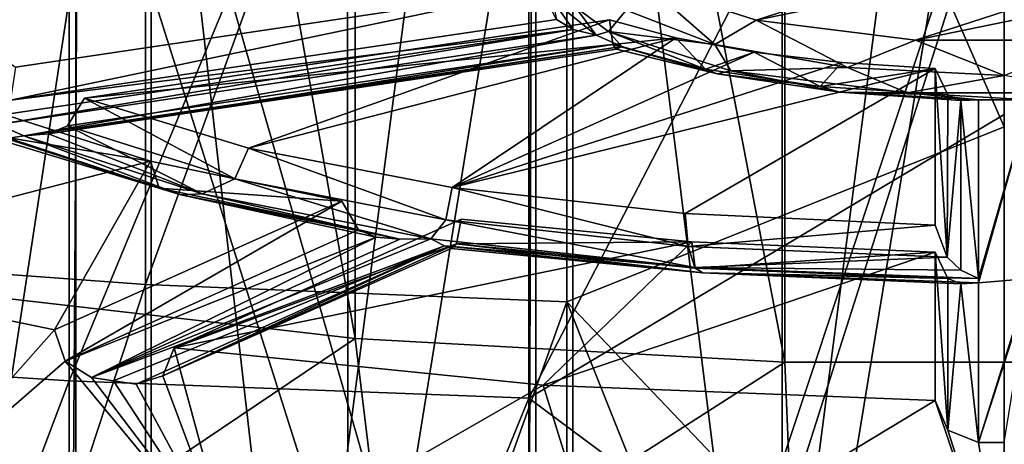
# Model space of a CAD drawing. Header units: millimetres. Extents: x -198 to 325, y 0 to 239.
# Tile 364 of 468: x 144.29 to 150, y 96.45 to 98.91. Entities that reach past the tile are written whole.
import ezdxf

# ---------------------------------------------------------------- set-up
doc = ezdxf.new("R2010")
doc.units = ezdxf.units.MM
doc.header["$LTSCALE"] = 65.185185
for name, color, linetype in [('659', 7, 'CONTINUOUS'), ('660', 7, 'CONTINUOUS'), ('716', 7, 'CONTINUOUS'), ('725', 7, 'CONTINUOUS'), ('742', 7, 'CONTINUOUS'), ('755', 7, 'CONTINUOUS'), ('756', 7, 'CONTINUOUS'), ('761', 7, 'CONTINUOUS'), ('766', 7, 'CONTINUOUS'), ('767', 7, 'CONTINUOUS'), ('773', 7, 'CONTINUOUS'), ('774', 7, 'CONTINUOUS'), ('775', 7, 'CONTINUOUS'), ('776', 7, 'CONTINUOUS'), ('777', 7, 'CONTINUOUS'), ('794', 7, 'CONTINUOUS'), ('797', 7, 'CONTINUOUS'), ('811', 7, 'CONTINUOUS'), ('812', 7, 'CONTINUOUS'), ('813', 7, 'CONTINUOUS'), ('814', 7, 'CONTINUOUS'), ('815', 7, 'CONTINUOUS'), ('834', 7, 'CONTINUOUS'), ('837', 7, 'CONTINUOUS'), ('839', 7, 'CONTINUOUS'), ('840', 7, 'CONTINUOUS')]:
    doc.layers.add(name, color=color, linetype=linetype)

msp = doc.modelspace()

# ---------------------------------------------------------------- linework, layer by layer
at = {"layer": '659', "color": 7, "linetype": 'CONTINUOUS', "true_color": 0xe0f2ff}
for points in [[(142.7733, 97.5391, 11.7473), (142.7733, 104.4801, 12.9197), (145.0228, 104.2353, 14.0977), (142.7733, 97.5391, 11.7473)], [(145.0228, 97.3753, 12.9393), (142.7733, 97.5391, 11.7473), (145.0228, 104.2353, 14.0977), (145.0228, 97.3753, 12.9393)], [(145.0228, 97.3753, 12.9393), (145.0228, 104.2353, 14.0977), (147.4638, 104.0846, 14.823), (145.0228, 97.3753, 12.9393)], [(147.4638, 97.2745, 13.6732), (145.0228, 97.3753, 12.9393), (147.4638, 104.0846, 14.823), (147.4638, 97.2745, 13.6732)], [(150, 101.9519, 14.6663), (150, 98.2903, 14.0674), (147.4638, 104.0846, 14.823), (150, 101.9519, 14.6663)], [(150, 98.2903, 14.0674), (147.4638, 97.2745, 13.6732), (147.4638, 104.0846, 14.823), (150, 98.2903, 14.0674)], [(147.4989, 92.144, -12.4667), (147.4989, 100.749, -11.5965), (145.0558, 100.6489, -10.8693), (147.4989, 92.144, -12.4667)], [(147.4989, 92.144, -12.4667), (150, 100.0009, -11.9403), (147.4989, 100.749, -11.5965), (147.4989, 92.144, -12.4667)], [(145.0558, 92.0938, -11.7343), (145.0558, 100.6489, -10.8693), (142.8031, 100.4858, -9.6835), (145.0558, 92.0938, -11.7343)], [(145.0558, 92.0938, -11.7343), (147.4989, 92.144, -12.4667), (145.0558, 100.6489, -10.8693), (145.0558, 92.0938, -11.7343)], [(142.8031, 92.0121, -10.5401), (145.0558, 92.0938, -11.7343), (142.8031, 100.4858, -9.6835), (142.8031, 92.0121, -10.5401)], [(150, 91.7675, -12.7348), (150, 100.0009, -11.9403), (147.4989, 92.144, -12.4667), (150, 91.7675, -12.7348)], [(150, 98.2903, 14.0674), (150, 94.6096, 13.6009), (147.4638, 97.2745, 13.6732), (150, 98.2903, 14.0674)], [(142.7733, 90.5353, 11.0418), (142.7733, 97.5391, 11.7473), (145.0228, 97.3753, 12.9393), (142.7733, 90.5353, 11.0418)], [(145.0228, 90.4532, 12.2422), (142.7733, 90.5353, 11.0418), (145.0228, 97.3753, 12.9393), (145.0228, 90.4532, 12.2422)], [(145.0228, 90.4532, 12.2422), (145.0228, 97.3753, 12.9393), (147.4638, 97.2745, 13.6732), (145.0228, 90.4532, 12.2422)], [(147.4638, 90.4027, 12.9812), (145.0228, 90.4532, 12.2422), (147.4638, 97.2745, 13.6732), (147.4638, 90.4027, 12.9812)], [(150, 94.6096, 13.6009), (150, 90.9144, 13.2672), (147.4638, 97.2745, 13.6732), (150, 94.6096, 13.6009)], [(150, 90.9144, 13.2672), (147.4638, 90.4027, 12.9812), (147.4638, 97.2745, 13.6732), (150, 90.9144, 13.2672)]]:
    msp.add_3dface(points, dxfattribs=at)
at = {"layer": '660', "color": 7, "linetype": 'CONTINUOUS', "true_color": 0xe0f2ff}
for points in [[(142.0988, 103.643, 14.7343), (142.0988, 96.9768, 13.6337), (144.5788, 103.4019, 15.9463), (142.0988, 103.643, 14.7343)], [(144.5788, 103.4019, 15.9463), (142.0988, 96.9768, 13.6337), (144.5788, 96.8155, 14.8588), (144.5788, 103.4019, 15.9463)], [(144.5788, 103.4019, 15.9463), (144.5788, 96.8155, 14.8588), (147.2438, 103.2539, 16.6902), (144.5788, 103.4019, 15.9463)], [(147.2438, 103.2539, 16.6902), (144.5788, 96.8155, 14.8588), (147.2438, 96.7165, 15.6109), (147.2438, 103.2539, 16.6902)], [(147.2438, 103.2539, 16.6902), (147.2438, 96.7165, 15.6109), (150, 102.0391, 16.7161), (147.2438, 103.2539, 16.6902)], [(150, 102.0391, 16.7161), (147.2438, 96.7165, 15.6109), (150, 98.3617, 16.0994), (150, 102.0391, 16.7161)], [(147.2846, 100.5666, -13.6336), (147.2846, 92.0516, -14.4722), (144.6176, 100.4685, -12.8889), (147.2846, 100.5666, -13.6336)], [(147.2846, 100.5666, -13.6336), (150, 100.2211, -13.9285), (147.2846, 92.0516, -14.4722), (147.2846, 100.5666, -13.6336)], [(144.6176, 100.4685, -12.8889), (144.6176, 92.0025, -13.7227), (142.1342, 100.3081, -11.6705), (144.6176, 100.4685, -12.8889)], [(144.6176, 100.4685, -12.8889), (147.2846, 92.0516, -14.4722), (144.6176, 92.0025, -13.7227), (144.6176, 100.4685, -12.8889)], [(142.1342, 100.3081, -11.6705), (144.6176, 92.0025, -13.7227), (142.1342, 91.9221, -12.4965), (142.1342, 100.3081, -11.6705)], [(150, 100.2211, -13.9285), (150, 91.8777, -14.7318), (147.2846, 92.0516, -14.4722), (150, 100.2211, -13.9285)], [(150, 98.3617, 16.0994), (147.2438, 96.7165, 15.6109), (150, 94.664, 15.6189), (150, 98.3617, 16.0994)], [(142.0988, 96.9768, 13.6337), (142.0988, 90.2529, 12.9714), (144.5788, 96.8155, 14.8588), (142.0988, 96.9768, 13.6337)], [(144.5788, 96.8155, 14.8588), (142.0988, 90.2529, 12.9714), (144.5788, 90.172, 14.2045), (144.5788, 96.8155, 14.8588)], [(144.5788, 96.8155, 14.8588), (144.5788, 90.172, 14.2045), (147.2438, 96.7165, 15.6109), (144.5788, 96.8155, 14.8588)], [(147.2438, 96.7165, 15.6109), (144.5788, 90.172, 14.2045), (147.2438, 90.1224, 14.9614), (147.2438, 96.7165, 15.6109)], [(147.2438, 96.7165, 15.6109), (147.2438, 90.1224, 14.9614), (150, 94.664, 15.6189), (147.2438, 96.7165, 15.6109)]]:
    msp.add_3dface(points, dxfattribs=at)
at = {"layer": '716', "color": 2, "linetype": 'CONTINUOUS'}
for points in [[(142.6992, 97.4826, 224.7871), (143.5716, 96.0736, 224.3582), (144.495, 97.1114, 223.4017), (142.6992, 97.4826, 224.7871)], [(144.495, 97.1114, 223.4017), (143.5716, 96.0736, 224.3582), (144.5571, 96.9306, 223.41), (144.495, 97.1114, 223.4017)], [(145.1231, 96.846, 223.0943), (145.5283, 95.7561, 223.1734), (145.1878, 97.0079, 223.0154), (145.1231, 96.846, 223.0943)], [(145.1878, 97.0079, 223.0154), (145.5283, 95.7561, 223.1734), (147.3277, 96.791, 222.2059), (145.1878, 97.0079, 223.0154)], [(143.5716, 96.0736, 224.3582), (145.5283, 95.7561, 223.1734), (144.5571, 96.9306, 223.41), (143.5716, 96.0736, 224.3582)], [(144.5571, 96.9306, 223.41), (145.5283, 95.7561, 223.1734), (144.7081, 96.8361, 223.3401), (144.5571, 96.9306, 223.41)], [(144.7081, 96.8361, 223.3401), (145.5283, 95.7561, 223.1734), (144.8375, 96.8164, 223.2668), (144.7081, 96.8361, 223.3401)], [(144.8375, 96.8164, 223.2668), (145.5283, 95.7561, 223.1734), (144.9679, 96.7973, 223.1952), (144.8375, 96.8164, 223.2668)], [(144.9679, 96.7973, 223.1952), (145.5283, 95.7561, 223.1734), (145.1231, 96.846, 223.0943), (144.9679, 96.7973, 223.1952)], [(145.5283, 95.7561, 223.1734), (147.7088, 95.5591, 222.4381), (147.3277, 96.791, 222.2059), (145.5283, 95.7561, 223.1734)], [(147.3277, 96.791, 222.2059), (147.7088, 95.5591, 222.4381), (149.6, 96.7019, 221.8734), (147.3277, 96.791, 222.2059)], [(147.7088, 95.5591, 222.4381), (150.005, 95.4925, 222.1896), (149.6, 96.7019, 221.8734), (147.7088, 95.5591, 222.4381)], [(149.6, 96.7019, 221.8734), (150.005, 95.4925, 222.1896), (149.6732, 96.5305, 221.9167), (149.6, 96.7019, 221.8734)], [(149.6732, 96.5305, 221.9167), (150.005, 95.4925, 222.1896), (149.85, 96.4587, 221.9317), (149.6732, 96.5305, 221.9167)], [(149.85, 96.4587, 221.9317), (150.005, 95.4925, 222.1896), (150, 96.4584, 221.9306), (149.85, 96.4587, 221.9317)]]:
    msp.add_3dface(points, dxfattribs=at)
at = {"layer": '725', "color": 7, "linetype": 'CONTINUOUS', "true_color": 0xcad1ee}
for points in [[(143.8375, 109.8911, 217.9703), (143.8419, 94.1942, 222.1737), (146.1914, 109.6199, 216.958), (143.8375, 109.8911, 217.9703)], [(143.8419, 94.1942, 222.1737), (146.1941, 93.9233, 221.163), (146.1914, 109.6199, 216.958), (143.8419, 94.1942, 222.1737)], [(146.1914, 109.6199, 216.958), (146.1941, 93.9233, 221.163), (148.7117, 109.4812, 216.4405), (146.1914, 109.6199, 216.958)], [(146.1941, 93.9233, 221.163), (148.7133, 93.7849, 220.6462), (148.7117, 109.4812, 216.4405), (146.1941, 93.9233, 221.163)], [(148.7117, 109.4812, 216.4405), (148.7133, 93.7849, 220.6462), (151.2883, 109.4812, 216.4405), (148.7117, 109.4812, 216.4405)], [(148.7133, 93.7849, 220.6462), (151.2923, 93.785, 220.6468), (151.2883, 109.4812, 216.4405), (148.7133, 93.7849, 220.6462)]]:
    msp.add_3dface(points, dxfattribs=at)
at = {"layer": '742', "color": 7, "linetype": 'CONTINUOUS', "true_color": 0xcad1ee}
for points in [[(142.2551, 105.2558, 218.2508), (144.6631, 104.9229, 217.0085), (143.339, 94.4124, 220.4787), (142.2551, 105.2558, 218.2508)], [(143.339, 94.4124, 220.4787), (144.6631, 104.9229, 217.0085), (144.5903, 94.2568, 219.8978), (143.339, 94.4124, 220.4787)], [(144.5903, 94.2568, 219.8978), (144.6631, 104.9229, 217.0085), (145.8951, 94.1341, 219.4399), (144.5903, 94.2568, 219.8978)], [(144.6631, 104.9229, 217.0085), (147.2776, 104.7176, 216.2424), (145.8951, 94.1341, 219.4399), (144.6631, 104.9229, 217.0085)], [(145.8951, 94.1341, 219.4399), (147.2776, 104.7176, 216.2424), (147.2406, 94.0456, 219.1096), (145.8951, 94.1341, 219.4399)], [(147.2406, 94.0456, 219.1096), (147.2776, 104.7176, 216.2424), (148.6134, 93.9921, 218.9101), (147.2406, 94.0456, 219.1096)], [(147.2776, 104.7176, 216.2424), (149.9992, 104.6482, 215.9834), (148.6134, 93.9921, 218.9101), (147.2776, 104.7176, 216.2424)], [(149.9992, 104.6482, 215.9834), (152.7231, 104.7176, 216.2425), (150, 93.9742, 218.8434), (149.9992, 104.6482, 215.9834)], [(148.6134, 93.9921, 218.9101), (149.9992, 104.6482, 215.9834), (150, 93.9742, 218.8434), (148.6134, 93.9921, 218.9101)]]:
    msp.add_3dface(points, dxfattribs=at)
at = {"layer": '755', "color": 2, "linetype": 'CONTINUOUS'}
for points in [[(147.9281, 99.1138, 230.8747), (148.5625, 98.9075, 230.105), (151.4375, 99.8368, 233.5732), (147.9281, 99.1138, 230.8747)], [(148.5625, 98.9075, 230.105), (152.0719, 99.6306, 232.8035), (151.4375, 99.8368, 233.5732), (148.5625, 98.9075, 230.105)], [(148.5625, 98.9075, 230.105), (149.4846, 98.7921, 229.6741), (152.0719, 99.6306, 232.8035), (148.5625, 98.9075, 230.105)], [(149.4846, 98.7921, 229.6741), (152.3, 99.3722, 231.8391), (152.0719, 99.6306, 232.8035), (149.4846, 98.7921, 229.6741)], [(149.4846, 98.7921, 229.6741), (150.508, 98.7916, 229.6724), (152.3, 99.3722, 231.8391), (149.4846, 98.7921, 229.6741)]]:
    msp.add_3dface(points, dxfattribs=at)
at = {"layer": '756', "color": 2, "linetype": 'CONTINUOUS'}
for points in [[(147.7125, 98.9108, 230.1173), (144.6683, 98.4559, 228.4196), (145.6183, 98.1649, 227.3334), (147.7125, 98.9108, 230.1173)], [(148.096, 98.806, 229.7262), (147.7125, 98.9108, 230.1173), (145.6183, 98.1649, 227.3334), (148.096, 98.806, 229.7262)], [(148.096, 98.806, 229.7262), (145.6183, 98.1649, 227.3334), (146.8, 97.9377, 226.4854), (148.096, 98.806, 229.7262)], [(148.55, 98.7222, 229.4132), (148.096, 98.806, 229.7262), (146.8, 97.9377, 226.4854), (148.55, 98.7222, 229.4132)], [(149.0576, 98.6624, 229.1899), (148.55, 98.7222, 229.4132), (146.8, 97.9377, 226.4854), (149.0576, 98.6624, 229.1899)], [(149.6, 98.6288, 229.0647), (149.0576, 98.6624, 229.1899), (146.8, 97.9377, 226.4854), (149.6, 98.6288, 229.0647)], [(149.6, 98.6288, 229.0647), (146.8, 97.9377, 226.4854), (148.1511, 97.7864, 225.9208), (149.6, 98.6288, 229.0647)], [(149.6, 97.719, 225.6693), (149.6, 98.6288, 229.0647), (148.1511, 97.7864, 225.9208), (149.6, 97.719, 225.6693)]]:
    msp.add_3dface(points, dxfattribs=at)
at = {"layer": '761', "color": 2, "linetype": 'CONTINUOUS'}
msp.add_3dface([(144.2683, 98.6353, 229.0888), (147.3125, 99.0902, 230.7865), (143.7694, 98.9937, 230.4266), (144.2683, 98.6353, 229.0888)], dxfattribs=at)
at = {"layer": '766', "color": 2, "linetype": 'CONTINUOUS'}
for points in [[(146.8252, 97.6112, 225.9321), (146.8521, 97.754, 225.7999), (148.1883, 97.6222, 225.3081), (146.8252, 97.6112, 225.9321)], [(148.253, 97.4432, 225.6061), (146.7557, 97.5987, 226.1863), (146.7945, 97.5843, 226.0491), (148.253, 97.4432, 225.6061)], [(148.253, 97.4432, 225.6061), (146.7945, 97.5843, 226.0491), (146.8252, 97.6112, 225.9321), (148.253, 97.4432, 225.6061)], [(146.8252, 97.6112, 225.9321), (148.1883, 97.6222, 225.3081), (148.2072, 97.4697, 225.4221), (146.8252, 97.6112, 225.9321)], [(148.253, 97.4432, 225.6061), (146.8252, 97.6112, 225.9321), (148.2072, 97.4697, 225.4221), (148.253, 97.4432, 225.6061)], [(148.1883, 97.6222, 225.3081), (149.6, 97.5634, 225.0887), (148.2072, 97.4697, 225.4221), (148.1883, 97.6222, 225.3081)], [(149.6, 97.5634, 225.0887), (149.6732, 97.4107, 225.2015), (148.2072, 97.4697, 225.4221), (149.6, 97.5634, 225.0887)], [(149.6732, 97.4107, 225.2015), (148.253, 97.4432, 225.6061), (148.2072, 97.4697, 225.4221), (149.6732, 97.4107, 225.2015)], [(149.85, 97.3841, 225.3854), (148.253, 97.4432, 225.6061), (149.7484, 97.3795, 225.2846), (149.85, 97.3841, 225.3854)], [(148.253, 97.4432, 225.6061), (149.6732, 97.4107, 225.2015), (149.7484, 97.3795, 225.2846), (148.253, 97.4432, 225.6061)]]:
    msp.add_3dface(points, dxfattribs=at)
at = {"layer": '767', "color": 2, "linetype": 'CONTINUOUS'}
for points in [[(144.1698, 98.2357, 228.2628), (144.1477, 98.3782, 228.1293), (145.0503, 98.0911, 227.058), (144.1698, 98.2357, 228.2628)], [(145.2271, 97.8954, 227.2935), (144.1962, 98.2091, 228.3809), (144.1698, 98.2357, 228.2628), (145.2271, 97.8954, 227.2935)], [(145.2271, 97.8954, 227.2935), (144.1698, 98.2357, 228.2628), (145.102, 97.9338, 227.1538), (145.2271, 97.8954, 227.2935)], [(144.1698, 98.2357, 228.2628), (145.0503, 98.0911, 227.058), (145.102, 97.9338, 227.1538), (144.1698, 98.2357, 228.2628)], [(145.2271, 97.8954, 227.2935), (144.2308, 98.2238, 228.5191), (144.1962, 98.2091, 228.3809), (145.2271, 97.8954, 227.2935)], [(145.0503, 98.0911, 227.058), (146.1593, 97.8575, 226.1862), (145.102, 97.9338, 227.1538), (145.0503, 98.0911, 227.058)], [(146.2574, 97.6929, 226.2547), (145.2271, 97.8954, 227.2935), (145.102, 97.9338, 227.1538), (146.2574, 97.6929, 226.2547)], [(146.1593, 97.8575, 226.1862), (146.2574, 97.6929, 226.2547), (145.102, 97.9338, 227.1538), (146.1593, 97.8575, 226.1862)], [(146.4959, 97.6375, 226.3312), (145.2271, 97.8954, 227.2935), (146.3586, 97.6494, 226.2922), (146.4959, 97.6375, 226.3312)], [(145.2271, 97.8954, 227.2935), (146.2574, 97.6929, 226.2547), (146.3586, 97.6494, 226.2922), (145.2271, 97.8954, 227.2935)]]:
    msp.add_3dface(points, dxfattribs=at)
at = {"layer": '773', "color": 2, "linetype": 'CONTINUOUS'}
for points in [[(148.3219, 98.7671, 230.2639), (147.9281, 99.1138, 230.8747), (147.8074, 98.9664, 231.0076), (148.3219, 98.7671, 230.2639)], [(148.5625, 98.9075, 230.105), (147.9281, 99.1138, 230.8747), (148.3219, 98.7671, 230.2639), (148.5625, 98.9075, 230.105)], [(147.5146, 98.9832, 231.3532), (147.7054, 98.8429, 230.8295), (147.8074, 98.9664, 231.0076), (147.5146, 98.9832, 231.3532)], [(147.7054, 98.8429, 230.8295), (148.3219, 98.7671, 230.2639), (147.8074, 98.9664, 231.0076), (147.7054, 98.8429, 230.8295)], [(149.0918, 98.634, 229.767), (148.5625, 98.9075, 230.105), (148.3219, 98.7671, 230.2639), (149.0918, 98.634, 229.767)], [(149.4846, 98.7921, 229.6741), (148.5625, 98.9075, 230.105), (149.0918, 98.634, 229.767), (149.4846, 98.7921, 229.6741)], [(147.7054, 98.8429, 230.8295), (148.415, 98.6137, 229.9744), (148.3219, 98.7671, 230.2639), (147.7054, 98.8429, 230.8295)], [(150, 98.5872, 229.5925), (149.4846, 98.7921, 229.6741), (149.0918, 98.634, 229.767), (150, 98.5872, 229.5925)], [(150.508, 98.7916, 229.6724), (149.4846, 98.7921, 229.6741), (150, 98.5872, 229.5925), (150.508, 98.7916, 229.6724)], [(148.415, 98.6137, 229.9744), (149.0918, 98.634, 229.767), (148.3219, 98.7671, 230.2639), (148.415, 98.6137, 229.9744)], [(148.415, 98.6137, 229.9744), (149.437, 98.487, 229.5016), (149.0918, 98.634, 229.767), (148.415, 98.6137, 229.9744)], [(149.437, 98.487, 229.5016), (150, 98.5872, 229.5925), (149.0918, 98.634, 229.767), (149.437, 98.487, 229.5016)], [(149.437, 98.487, 229.5016), (150.5694, 98.4874, 229.503), (150, 98.5872, 229.5925), (149.437, 98.487, 229.5016)]]:
    msp.add_3dface(points, dxfattribs=at)
at = {"layer": '774', "color": 2, "linetype": 'CONTINUOUS'}
for points in [[(147.7125, 98.9108, 230.1173), (148.096, 98.806, 229.7262), (147.7305, 98.7677, 230.2486), (147.7125, 98.9108, 230.1173)], [(148.2678, 98.6233, 229.7271), (147.7305, 98.7677, 230.2486), (148.096, 98.806, 229.7262), (148.2678, 98.6233, 229.7271)], [(148.55, 98.7222, 229.4132), (148.2678, 98.6233, 229.7271), (148.096, 98.806, 229.7262), (148.55, 98.7222, 229.4132)], [(148.2678, 98.6233, 229.7271), (148.3354, 98.5971, 229.9122), (147.7305, 98.7677, 230.2486), (148.2678, 98.6233, 229.7271)], [(147.7305, 98.7677, 230.2486), (148.3354, 98.5971, 229.9122), (147.7529, 98.7406, 230.3646), (147.7305, 98.7677, 230.2486)], [(148.3354, 98.5971, 229.9122), (147.7837, 98.7547, 230.5005), (147.7529, 98.7406, 230.3646), (148.3354, 98.5971, 229.9122)], [(148.9317, 98.5241, 229.3569), (148.2678, 98.6233, 229.7271), (148.55, 98.7222, 229.4132), (148.9317, 98.5241, 229.3569)], [(149.0576, 98.6624, 229.1899), (148.9317, 98.5241, 229.3569), (148.55, 98.7222, 229.4132), (149.0576, 98.6624, 229.1899)], [(148.9317, 98.5241, 229.3569), (148.3354, 98.5971, 229.9122), (148.2678, 98.6233, 229.7271), (148.9317, 98.5241, 229.3569)], [(149.6, 98.6288, 229.0647), (148.9317, 98.5241, 229.3569), (149.0576, 98.6624, 229.1899), (149.6, 98.6288, 229.0647)], [(149.6, 98.6288, 229.0647), (149.6731, 98.4748, 229.1726), (148.9317, 98.5241, 229.3569), (149.6, 98.6288, 229.0647)], [(149.0466, 98.4908, 229.5155), (148.3354, 98.5971, 229.9122), (148.9317, 98.5241, 229.3569), (149.0466, 98.4908, 229.5155)], [(149.6731, 98.4748, 229.1726), (149.0466, 98.4908, 229.5155), (148.9317, 98.5241, 229.3569), (149.6731, 98.4748, 229.1726)], [(149.85, 98.4459, 229.3482), (149.0466, 98.4908, 229.5155), (149.7482, 98.4424, 229.2514), (149.85, 98.4459, 229.3482)], [(149.0466, 98.4908, 229.5155), (149.6731, 98.4748, 229.1726), (149.7482, 98.4424, 229.2514), (149.0466, 98.4908, 229.5155)]]:
    msp.add_3dface(points, dxfattribs=at)
at = {"layer": '775', "color": 2, "linetype": 'CONTINUOUS'}
for points in [[(147.7125, 98.9108, 230.1173), (147.7305, 98.7677, 230.2486), (144.6683, 98.4559, 228.4196), (147.7125, 98.9108, 230.1173)], [(147.7837, 98.7547, 230.5005), (144.3174, 98.2367, 228.5674), (144.4592, 98.2484, 228.5273), (147.7837, 98.7547, 230.5005)], [(144.5706, 98.2955, 228.4866), (147.7305, 98.7677, 230.2486), (144.4592, 98.2484, 228.5273), (144.5706, 98.2955, 228.4866)], [(147.7305, 98.7677, 230.2486), (147.7529, 98.7406, 230.3646), (144.4592, 98.2484, 228.5273), (147.7305, 98.7677, 230.2486)], [(147.7529, 98.7406, 230.3646), (147.7837, 98.7547, 230.5005), (144.4592, 98.2484, 228.5273), (147.7529, 98.7406, 230.3646)], [(144.6683, 98.4559, 228.4196), (147.7305, 98.7677, 230.2486), (144.5706, 98.2955, 228.4866), (144.6683, 98.4559, 228.4196)]]:
    msp.add_3dface(points, dxfattribs=at)
at = {"layer": '776', "color": 2, "linetype": 'CONTINUOUS'}
for points in [[(144.6683, 98.4559, 228.4196), (144.5706, 98.2955, 228.4866), (145.5395, 97.9873, 227.3536), (144.6683, 98.4559, 228.4196)], [(145.6183, 98.1649, 227.3334), (144.6683, 98.4559, 228.4196), (145.5395, 97.9873, 227.3536), (145.6183, 98.1649, 227.3334)], [(145.3511, 97.9001, 227.3109), (144.5706, 98.2955, 228.4866), (144.4592, 98.2484, 228.5273), (145.3511, 97.9001, 227.3109)], [(144.5706, 98.2955, 228.4866), (145.3511, 97.9001, 227.3109), (145.5395, 97.9873, 227.3536), (144.5706, 98.2955, 228.4866)], [(144.3174, 98.2367, 228.5674), (145.3511, 97.9001, 227.3109), (144.4592, 98.2484, 228.5273), (144.3174, 98.2367, 228.5674)], [(146.7634, 97.7505, 226.4699), (145.6183, 98.1649, 227.3334), (145.5395, 97.9873, 227.3536), (146.7634, 97.7505, 226.4699)], [(146.8, 97.9377, 226.4854), (145.6183, 98.1649, 227.3334), (146.7634, 97.7505, 226.4699), (146.8, 97.9377, 226.4854)], [(145.3511, 97.9001, 227.3109), (146.675, 97.6402, 226.341), (145.5395, 97.9873, 227.3536), (145.3511, 97.9001, 227.3109)], [(146.675, 97.6402, 226.341), (146.7634, 97.7505, 226.4699), (145.5395, 97.9873, 227.3536), (146.675, 97.6402, 226.341)], [(148.1676, 97.5946, 225.8879), (146.8, 97.9377, 226.4854), (146.7634, 97.7505, 226.4699), (148.1676, 97.5946, 225.8879)], [(148.1511, 97.7864, 225.9208), (146.8, 97.9377, 226.4854), (148.1676, 97.5946, 225.8879), (148.1511, 97.7864, 225.9208)], [(149.6, 97.719, 225.6693), (148.1511, 97.7864, 225.9208), (148.1676, 97.5946, 225.8879), (149.6, 97.719, 225.6693)], [(146.675, 97.6402, 226.341), (148.2066, 97.4734, 225.7185), (146.7634, 97.7505, 226.4699), (146.675, 97.6402, 226.341)], [(148.2066, 97.4734, 225.7185), (148.1676, 97.5946, 225.8879), (146.7634, 97.7505, 226.4699), (148.2066, 97.4734, 225.7185)], [(149.6689, 97.5336, 225.6434), (149.6, 97.719, 225.6693), (148.1676, 97.5946, 225.8879), (149.6689, 97.5336, 225.6434)], [(148.2066, 97.4734, 225.7185), (149.6689, 97.5336, 225.6434), (148.1676, 97.5946, 225.8879), (148.2066, 97.4734, 225.7185)], [(148.2066, 97.4734, 225.7185), (149.7482, 97.4581, 225.5777), (149.6689, 97.5336, 225.6434), (148.2066, 97.4734, 225.7185)], [(148.2066, 97.4734, 225.7185), (149.85, 97.41, 225.482), (149.7482, 97.4581, 225.5777), (148.2066, 97.4734, 225.7185)]]:
    msp.add_3dface(points, dxfattribs=at)
at = {"layer": '777', "color": 2, "linetype": 'CONTINUOUS'}
for points in [[(149.6, 98.6288, 229.0647), (149.6689, 97.5336, 225.6434), (149.6731, 98.4748, 229.1726), (149.6, 98.6288, 229.0647)], [(149.6, 97.719, 225.6693), (149.6689, 97.5336, 225.6434), (149.6, 98.6288, 229.0647), (149.6, 97.719, 225.6693)], [(149.6731, 98.4748, 229.1726), (149.6689, 97.5336, 225.6434), (149.7482, 98.4424, 229.2514), (149.6731, 98.4748, 229.1726)], [(149.6689, 97.5336, 225.6434), (149.7482, 97.4581, 225.5777), (149.7482, 98.4424, 229.2514), (149.6689, 97.5336, 225.6434)], [(149.85, 97.41, 225.482), (149.85, 98.4459, 229.3482), (149.7482, 98.4424, 229.2514), (149.85, 97.41, 225.482)], [(149.7482, 97.4581, 225.5777), (149.85, 97.41, 225.482), (149.7482, 98.4424, 229.2514), (149.7482, 97.4581, 225.5777)]]:
    msp.add_3dface(points, dxfattribs=at)
at = {"layer": '794', "color": 2, "linetype": 'CONTINUOUS'}
for points in [[(147.6337, 98.822, 230.7515), (147.3821, 99.0244, 231.5072), (147.501, 98.8535, 230.7854), (147.6337, 98.822, 230.7515)], [(147.3821, 99.0244, 231.5072), (147.4049, 98.9114, 230.8022), (147.501, 98.8535, 230.7854), (147.3821, 99.0244, 231.5072)]]:
    msp.add_3dface(points, dxfattribs=at)
at = {"layer": '797', "color": 2, "linetype": 'CONTINUOUS'}
for points in [[(144.2683, 98.6353, 229.0888), (144.2396, 98.4439, 229.0405), (147.3125, 99.0902, 230.7865), (144.2683, 98.6353, 229.0888)], [(147.3125, 99.0902, 230.7865), (144.2396, 98.4439, 229.0405), (147.4049, 98.9114, 230.8022), (147.3125, 99.0902, 230.7865)], [(147.4049, 98.9114, 230.8022), (144.2396, 98.4439, 229.0405), (147.501, 98.8535, 230.7854), (147.4049, 98.9114, 230.8022)], [(144.1674, 98.304, 228.8184), (147.6337, 98.822, 230.7515), (147.501, 98.8535, 230.7854), (144.1674, 98.304, 228.8184)], [(144.2073, 98.3613, 228.9486), (144.1674, 98.304, 228.8184), (147.501, 98.8535, 230.7854), (144.2073, 98.3613, 228.9486)], [(144.2396, 98.4439, 229.0405), (144.2073, 98.3613, 228.9486), (147.501, 98.8535, 230.7854), (144.2396, 98.4439, 229.0405)]]:
    msp.add_3dface(points, dxfattribs=at)
at = {"layer": '811', "color": 2, "linetype": 'CONTINUOUS'}
for points in [[(144.1477, 98.3782, 228.1293), (142.6992, 97.4826, 224.7871), (145.0503, 98.0911, 227.058), (144.1477, 98.3782, 228.1293)], [(142.6992, 97.4826, 224.7871), (144.495, 97.1114, 223.4017), (145.0503, 98.0911, 227.058), (142.6992, 97.4826, 224.7871)], [(145.0503, 98.0911, 227.058), (144.495, 97.1114, 223.4017), (146.1593, 97.8575, 226.1862), (145.0503, 98.0911, 227.058)]]:
    msp.add_3dface(points, dxfattribs=at)
at = {"layer": '812', "color": 2, "linetype": 'CONTINUOUS'}
for points in [[(144.495, 97.1114, 223.4017), (144.5571, 96.9306, 223.41), (146.1593, 97.8575, 226.1862), (144.495, 97.1114, 223.4017)], [(146.1593, 97.8575, 226.1862), (144.5571, 96.9306, 223.41), (146.2574, 97.6929, 226.2547), (146.1593, 97.8575, 226.1862)], [(146.2574, 97.6929, 226.2547), (144.5571, 96.9306, 223.41), (146.3586, 97.6494, 226.2922), (146.2574, 97.6929, 226.2547)], [(144.5571, 96.9306, 223.41), (144.7081, 96.8361, 223.3401), (146.3586, 97.6494, 226.2922), (144.5571, 96.9306, 223.41)], [(144.7081, 96.8361, 223.3401), (146.4959, 97.6375, 226.3312), (146.3586, 97.6494, 226.2922), (144.7081, 96.8361, 223.3401)]]:
    msp.add_3dface(points, dxfattribs=at)
at = {"layer": '813', "color": 2, "linetype": 'CONTINUOUS'}
for points in [[(146.8252, 97.6112, 225.9321), (145.1878, 97.0079, 223.0154), (146.8521, 97.754, 225.7999), (146.8252, 97.6112, 225.9321)], [(144.9679, 96.7973, 223.1952), (145.1231, 96.846, 223.0943), (146.7557, 97.5987, 226.1863), (144.9679, 96.7973, 223.1952)], [(145.1231, 96.846, 223.0943), (145.1878, 97.0079, 223.0154), (146.8252, 97.6112, 225.9321), (145.1231, 96.846, 223.0943)], [(146.7945, 97.5843, 226.0491), (145.1231, 96.846, 223.0943), (146.8252, 97.6112, 225.9321), (146.7945, 97.5843, 226.0491)], [(146.7557, 97.5987, 226.1863), (145.1231, 96.846, 223.0943), (146.7945, 97.5843, 226.0491), (146.7557, 97.5987, 226.1863)]]:
    msp.add_3dface(points, dxfattribs=at)
at = {"layer": '814', "color": 2, "linetype": 'CONTINUOUS'}
for points in [[(146.8521, 97.754, 225.7999), (145.1878, 97.0079, 223.0154), (148.1883, 97.6222, 225.3081), (146.8521, 97.754, 225.7999)], [(145.1878, 97.0079, 223.0154), (147.3277, 96.791, 222.2059), (148.1883, 97.6222, 225.3081), (145.1878, 97.0079, 223.0154)], [(148.1883, 97.6222, 225.3081), (147.3277, 96.791, 222.2059), (149.6, 97.5634, 225.0887), (148.1883, 97.6222, 225.3081)], [(147.3277, 96.791, 222.2059), (149.6, 96.7019, 221.8734), (149.6, 97.5634, 225.0887), (147.3277, 96.791, 222.2059)]]:
    msp.add_3dface(points, dxfattribs=at)
at = {"layer": '815', "color": 2, "linetype": 'CONTINUOUS'}
for points in [[(149.6, 96.7019, 221.8734), (149.6732, 96.5305, 221.9167), (149.6, 97.5634, 225.0887), (149.6, 96.7019, 221.8734)], [(149.6, 97.5634, 225.0887), (149.6732, 96.5305, 221.9167), (149.6732, 97.4107, 225.2015), (149.6, 97.5634, 225.0887)], [(149.6732, 97.4107, 225.2015), (149.6732, 96.5305, 221.9167), (149.7484, 97.3795, 225.2846), (149.6732, 97.4107, 225.2015)], [(149.6732, 96.5305, 221.9167), (149.85, 96.4587, 221.9317), (149.7484, 97.3795, 225.2846), (149.6732, 96.5305, 221.9167)], [(149.85, 96.4587, 221.9317), (149.85, 97.3841, 225.3854), (149.7484, 97.3795, 225.2846), (149.85, 96.4587, 221.9317)]]:
    msp.add_3dface(points, dxfattribs=at)
at = {"layer": '834', "color": 2, "linetype": 'CONTINUOUS'}
for points in [[(147.3821, 99.0244, 231.5072), (147.6337, 98.822, 230.7515), (147.5146, 98.9832, 231.3532), (147.3821, 99.0244, 231.5072)], [(147.5146, 98.9832, 231.3532), (147.6337, 98.822, 230.7515), (147.7054, 98.8429, 230.8295), (147.5146, 98.9832, 231.3532)], [(147.6337, 98.822, 230.7515), (144.1674, 98.304, 228.8184), (144.3174, 98.2367, 228.5674), (147.6337, 98.822, 230.7515)], [(147.7837, 98.7547, 230.5005), (147.6337, 98.822, 230.7515), (144.3174, 98.2367, 228.5674), (147.7837, 98.7547, 230.5005)], [(147.6337, 98.822, 230.7515), (147.7837, 98.7547, 230.5005), (147.7054, 98.8429, 230.8295), (147.6337, 98.822, 230.7515)], [(147.7837, 98.7547, 230.5005), (148.3354, 98.5971, 229.9122), (147.7054, 98.8429, 230.8295), (147.7837, 98.7547, 230.5005)], [(147.7054, 98.8429, 230.8295), (148.3354, 98.5971, 229.9122), (148.415, 98.6137, 229.9744), (147.7054, 98.8429, 230.8295)], [(148.3354, 98.5971, 229.9122), (149.0466, 98.4908, 229.5155), (148.415, 98.6137, 229.9744), (148.3354, 98.5971, 229.9122)], [(148.415, 98.6137, 229.9744), (149.0466, 98.4908, 229.5155), (149.437, 98.487, 229.5016), (148.415, 98.6137, 229.9744)], [(149.0466, 98.4908, 229.5155), (149.85, 98.4459, 229.3482), (149.437, 98.487, 229.5016), (149.0466, 98.4908, 229.5155)], [(149.437, 98.487, 229.5016), (150.15, 98.4459, 229.3482), (150.5694, 98.4874, 229.503), (149.437, 98.487, 229.5016)], [(149.85, 98.4459, 229.3482), (150.15, 98.4459, 229.3482), (149.437, 98.487, 229.5016), (149.85, 98.4459, 229.3482)], [(150.15, 98.4459, 229.3482), (149.85, 97.3841, 225.3854), (150.15, 97.41, 225.482), (150.15, 98.4459, 229.3482)], [(149.85, 97.3841, 225.3854), (150.15, 98.4459, 229.3482), (149.85, 97.41, 225.482), (149.85, 97.3841, 225.3854)], [(150.15, 98.4459, 229.3482), (149.85, 98.4459, 229.3482), (149.85, 97.41, 225.482), (150.15, 98.4459, 229.3482)], [(144.1674, 98.304, 228.8184), (144.2308, 98.2238, 228.5191), (144.3174, 98.2367, 228.5674), (144.1674, 98.304, 228.8184)], [(144.2308, 98.2238, 228.5191), (145.2271, 97.8954, 227.2935), (144.3174, 98.2367, 228.5674), (144.2308, 98.2238, 228.5191)], [(144.3174, 98.2367, 228.5674), (145.2271, 97.8954, 227.2935), (145.3511, 97.9001, 227.3109), (144.3174, 98.2367, 228.5674)], [(145.2271, 97.8954, 227.2935), (146.4959, 97.6375, 226.3312), (145.3511, 97.9001, 227.3109), (145.2271, 97.8954, 227.2935)], [(145.3511, 97.9001, 227.3109), (146.4959, 97.6375, 226.3312), (146.675, 97.6402, 226.341), (145.3511, 97.9001, 227.3109)], [(144.7081, 96.8361, 223.3401), (146.7557, 97.5987, 226.1863), (146.675, 97.6402, 226.341), (144.7081, 96.8361, 223.3401)], [(146.4959, 97.6375, 226.3312), (144.7081, 96.8361, 223.3401), (146.675, 97.6402, 226.341), (146.4959, 97.6375, 226.3312)], [(144.7081, 96.8361, 223.3401), (144.8375, 96.8164, 223.2668), (146.7557, 97.5987, 226.1863), (144.7081, 96.8361, 223.3401)], [(144.8375, 96.8164, 223.2668), (144.9679, 96.7973, 223.1952), (146.7557, 97.5987, 226.1863), (144.8375, 96.8164, 223.2668)], [(146.675, 97.6402, 226.341), (146.7557, 97.5987, 226.1863), (148.2066, 97.4734, 225.7185), (146.675, 97.6402, 226.341)], [(146.7557, 97.5987, 226.1863), (148.253, 97.4432, 225.6061), (148.2066, 97.4734, 225.7185), (146.7557, 97.5987, 226.1863)], [(148.2066, 97.4734, 225.7185), (148.253, 97.4432, 225.6061), (149.85, 97.41, 225.482), (148.2066, 97.4734, 225.7185)], [(148.253, 97.4432, 225.6061), (149.85, 97.3841, 225.3854), (149.85, 97.41, 225.482), (148.253, 97.4432, 225.6061)], [(149.85, 96.4587, 221.9317), (150.15, 97.3841, 225.3854), (150.15, 97.41, 225.482), (149.85, 96.4587, 221.9317)], [(149.85, 97.3841, 225.3854), (149.85, 96.4587, 221.9317), (150.15, 97.41, 225.482), (149.85, 97.3841, 225.3854)], [(149.85, 96.4587, 221.9317), (150, 96.4584, 221.9306), (150.15, 97.3841, 225.3854), (149.85, 96.4587, 221.9317)]]:
    msp.add_3dface(points, dxfattribs=at)
at = {"layer": '837', "color": 2, "linetype": 'CONTINUOUS'}
for points in [[(139.6258, 96.9685, 227.6982), (140.81, 96.4377, 225.7169), (144.3212, 95.6191, 222.6621), (139.6258, 96.9685, 227.6982)], [(139.6258, 96.9685, 227.6982), (144.3212, 95.6191, 222.6621), (146.4873, 95.3695, 221.7303), (139.6258, 96.9685, 227.6982)], [(139.6258, 96.9685, 227.6982), (146.4873, 95.3695, 221.7303), (143.5716, 96.0736, 224.3582), (139.6258, 96.9685, 227.6982)]]:
    msp.add_3dface(points, dxfattribs=at)
at = {"layer": '839', "color": 2, "linetype": 'CONTINUOUS'}
for points in [[(143.9125, 97.3294, 221.4707), (146.2377, 97.0614, 220.4707), (144.2268, 95.707, 222.4689), (143.9125, 97.3294, 221.4707)], [(144.2268, 95.707, 222.4689), (146.2377, 97.0614, 220.4707), (146.432, 95.4529, 221.5206), (144.2268, 95.707, 222.4689)], [(146.2377, 97.0614, 220.4707), (148.7274, 96.9245, 219.9595), (146.432, 95.4529, 221.5206), (146.2377, 97.0614, 220.4707)], [(146.432, 95.4529, 221.5206), (148.7274, 96.9245, 219.9595), (148.7931, 95.323, 221.0358), (146.432, 95.4529, 221.5206)], [(148.7274, 96.9245, 219.9595), (151.2726, 96.9245, 219.9595), (148.7931, 95.323, 221.0358), (148.7274, 96.9245, 219.9595)], [(148.7931, 95.323, 221.0358), (151.2726, 96.9245, 219.9595), (151.2069, 95.323, 221.0358), (148.7931, 95.323, 221.0358)]]:
    msp.add_3dface(points, dxfattribs=at)
at = {"layer": '840', "color": 2, "linetype": 'CONTINUOUS'}
for points in [[(143.9125, 97.3294, 221.4707), (143.9169, 110.1656, 218.0287), (146.2377, 97.0614, 220.4707), (143.9125, 97.3294, 221.4707)], [(143.9169, 110.1656, 218.0287), (146.2404, 109.898, 217.0303), (146.2377, 97.0614, 220.4707), (143.9169, 110.1656, 218.0287)], [(146.2377, 97.0614, 220.4707), (146.2404, 109.898, 217.0303), (148.7274, 96.9245, 219.9595), (146.2377, 97.0614, 220.4707)], [(146.2404, 109.898, 217.0303), (148.7291, 109.7613, 216.5198), (148.7274, 96.9245, 219.9595), (146.2404, 109.898, 217.0303)], [(148.7274, 96.9245, 219.9595), (148.7291, 109.7613, 216.5198), (151.2726, 96.9245, 219.9595), (148.7274, 96.9245, 219.9595)], [(148.7291, 109.7613, 216.5198), (151.277, 109.7614, 216.5204), (151.2726, 96.9245, 219.9595), (148.7291, 109.7613, 216.5198)]]:
    msp.add_3dface(points, dxfattribs=at)

doc.saveas('drawing.dxf')
